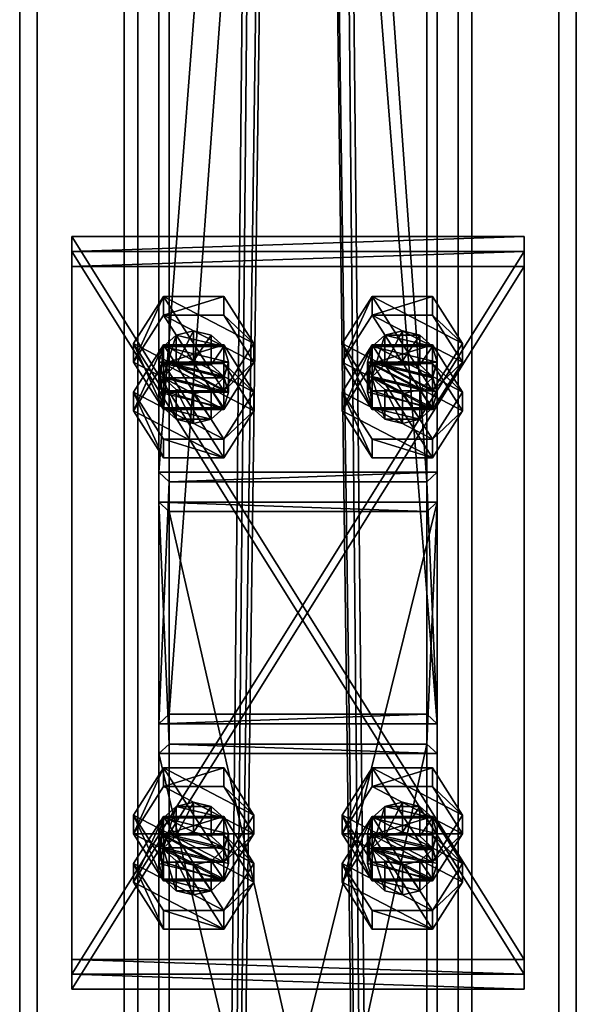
# Model space of a CAD drawing. Header units: millimetres. Extents: x -333 to 67333, y -930 to 39730.
# Tile 476 of 656: x 22220 to 22380, y 12513 to 12796. Entities that reach past the tile are written whole.
import ezdxf

# ---------------------------------------------------------------- set-up
doc = ezdxf.new("R2010")
doc.units = ezdxf.units.MM
for name, color, linetype in [('3', 7, 'Continuous'), ('5', 7, 'Continuous'), ('6', 7, 'Continuous'), ('95', 7, 'Continuous'), ('99', 7, 'Continuous')]:
    doc.layers.add(name, color=color, linetype=linetype)

msp = doc.modelspace()

# ---------------------------------------------------------------- meshes
at = {"layer": '3', "color": 91}
mesh = msp.add_polyface(dxfattribs=at)
corners = [(22263, 13703.27, 5976.91), (22337, 13703.27, 5976.91), (22337, 12663.27, 3783.11), (22263, 12663.27, 3783.11), (22337, 13612.2, 5957.55), (22337, 12596.4, 3814.81), (22263, 13612.2, 5957.55), (22263, 12596.4, 3814.81), (22260, 13706.96, 5977.69), (22260, 13608.51, 5956.77), (22260, 12593.69, 3816.09), (22260, 12665.98, 3781.82), (22340, 13608.51, 5956.77), (22340, 12593.69, 3816.09), (22340, 13706.96, 5977.69), (22340, 12665.98, 3781.82)]
mesh.append_faces([[corners[k] for k in face] for face in [(0, 2, 3, 3), (1, 5, 2, 2), (4, 7, 5, 5), (6, 3, 7, 7), (8, 10, 11, 11), (9, 13, 10, 10), (12, 15, 13, 13), (14, 11, 15, 15)]], dxfattribs={"vtx0": -1, "color": 91})
mesh.append_faces([[corners[k] for k in face] for face in [(9, 6, 12, 12), (6, 8, 0, 0), (0, 8, 1, 1), (12, 4, 14, 14), (4, 12, 6, 6), (14, 1, 8, 8), (11, 3, 15, 15), (3, 10, 7, 7), (7, 10, 5, 5), (15, 2, 13, 13), (2, 15, 3, 3), (13, 5, 10, 10)]], dxfattribs={"vtx0": -1, "vtx1": -1, "color": 91})
mesh.append_faces([[corners[k] for k in face] for face in [(6, 9, 8, 8), (14, 4, 1, 1), (3, 11, 10, 10), (13, 2, 5, 5)]], dxfattribs={"vtx0": -1, "vtx2": -1, "vtx3": -1, "color": 91})
mesh.append_faces([[corners[k] for k in face] for face in [(0, 1, 2, 2), (1, 4, 5, 5), (4, 6, 7, 7), (6, 0, 3, 3), (8, 9, 10, 10), (9, 12, 13, 13), (12, 14, 15, 15), (14, 8, 11, 11)]], dxfattribs={"vtx2": -1, "vtx3": -1, "color": 91})
mesh = msp.add_polyface(dxfattribs=at)
corners = [(22263, 12654.7, 3765.04), (22337, 12654.7, 3765.04), (22337, 12329.95, 3080), (22263, 12329.95, 3080), (22337, 12587.83, 3796.73), (22337, 12248.06, 3080), (22263, 12587.83, 3796.73), (22263, 12248.06, 3080), (22260, 12657.41, 3763.75), (22260, 12585.12, 3798.02), (22260, 12244.74, 3080), (22260, 12333.27, 3080), (22340, 12585.12, 3798.02), (22340, 12244.74, 3080), (22340, 12657.41, 3763.75), (22340, 12333.27, 3080)]
mesh.append_faces([[corners[k] for k in face] for face in [(0, 2, 3, 3), (1, 5, 2, 2), (4, 7, 5, 5), (6, 3, 7, 7), (8, 10, 11, 11), (9, 13, 10, 10), (12, 15, 13, 13), (14, 11, 15, 15)]], dxfattribs={"vtx0": -1, "color": 91})
mesh.append_faces([[corners[k] for k in face] for face in [(9, 6, 12, 12), (6, 8, 0, 0), (0, 8, 1, 1), (12, 4, 14, 14), (4, 12, 6, 6), (14, 1, 8, 8), (11, 3, 15, 15), (3, 10, 7, 7), (7, 10, 5, 5), (15, 2, 13, 13), (2, 15, 3, 3), (13, 5, 10, 10)]], dxfattribs={"vtx0": -1, "vtx1": -1, "color": 91})
mesh.append_faces([[corners[k] for k in face] for face in [(6, 9, 8, 8), (14, 4, 1, 1), (3, 11, 10, 10), (13, 2, 5, 5)]], dxfattribs={"vtx0": -1, "vtx2": -1, "vtx3": -1, "color": 91})
mesh.append_faces([[corners[k] for k in face] for face in [(0, 1, 2, 2), (1, 4, 5, 5), (4, 6, 7, 7), (6, 0, 3, 3), (8, 9, 10, 10), (9, 12, 13, 13), (12, 14, 15, 15), (14, 8, 11, 11)]], dxfattribs={"vtx2": -1, "vtx3": -1, "color": 91})
at = {"layer": '5', "color": 131}
mesh = msp.add_polyface(dxfattribs=at)
corners = [(22346, 9415, 2984), (22254, 9415, 2984), (22254, 19384.97, 2984), (22346, 19384.97, 2984), (22254, 9415, 3076), (22254, 19384.97, 3076), (22346, 9415, 3076), (22346, 19384.97, 3076), (22350, 9415, 2980), (22350, 9415, 3080), (22350, 19384.97, 3080), (22350, 19384.97, 2980), (22250, 9415, 3080), (22250, 19384.97, 3080), (22250, 9415, 2980), (22250, 19384.97, 2980)]
mesh.append_faces([[corners[k] for k in face] for face in [(0, 2, 3, 3), (1, 5, 2, 2), (4, 7, 5, 5), (6, 3, 7, 7), (8, 10, 11, 11), (9, 13, 10, 10), (12, 15, 13, 13), (14, 11, 15, 15)]], dxfattribs={"vtx0": -1, "color": 131})
mesh.append_faces([[corners[k] for k in face] for face in [(9, 6, 12, 12), (6, 8, 0, 0), (0, 8, 1, 1), (12, 4, 14, 14), (4, 12, 6, 6), (14, 1, 8, 8), (11, 3, 15, 15), (3, 10, 7, 7), (7, 10, 5, 5), (15, 2, 13, 13), (2, 15, 3, 3), (13, 5, 10, 10)]], dxfattribs={"vtx0": -1, "vtx1": -1, "color": 131})
mesh.append_faces([[corners[k] for k in face] for face in [(6, 9, 8, 8), (14, 4, 1, 1), (3, 11, 10, 10), (13, 2, 5, 5)]], dxfattribs={"vtx0": -1, "vtx2": -1, "vtx3": -1, "color": 131})
mesh.append_faces([[corners[k] for k in face] for face in [(0, 1, 2, 2), (1, 4, 5, 5), (4, 6, 7, 7), (6, 0, 3, 3), (8, 9, 10, 10), (9, 12, 13, 13), (12, 14, 15, 15), (14, 8, 11, 11)]], dxfattribs={"vtx2": -1, "vtx3": -1, "color": 131})
at = {"layer": '6', "color": 2}
mesh = msp.add_polyface(dxfattribs=at)
corners = [(22380, 19380.14, 7183.53), (22220, 19380.14, 7183.53), (22220, 7954.94, 4755.1), (22380, 7954.94, 4755.1), (22380, 19380.14, 7347.1), (22380, 7921.68, 4911.61), (22220, 19380.14, 7347.1), (22220, 7921.68, 4911.61), (22225, 7953.9, 4759.99), (22375, 7953.9, 4759.99), (22375, 7922.72, 4906.72), (22225, 7922.72, 4906.72), (22375, 19380.14, 7188.64), (22375, 19380.14, 7341.99), (22225, 19380.14, 7188.64), (22225, 19380.14, 7341.99)]
mesh.append_faces([[corners[k] for k in face] for face in [(0, 2, 3, 3), (4, 3, 5, 5), (6, 5, 7, 7), (1, 7, 2, 2), (12, 10, 9, 9), (14, 9, 8, 8), (15, 8, 11, 11), (13, 11, 10, 10)]], dxfattribs={"vtx0": -1, "color": 2})
mesh.append_faces([[corners[k] for k in face] for face in [(2, 8, 3, 3), (8, 7, 11, 11), (11, 7, 10, 10), (3, 9, 5, 5), (9, 3, 8, 8), (5, 10, 7, 7), (0, 12, 1, 1), (12, 4, 13, 13), (13, 4, 15, 15), (1, 14, 6, 6), (14, 1, 12, 12), (6, 15, 4, 4)]], dxfattribs={"vtx0": -1, "vtx1": -1, "color": 2})
mesh.append_faces([[corners[k] for k in face] for face in [(8, 2, 7, 7), (5, 9, 10, 10), (12, 0, 4, 4), (6, 14, 15, 15)]], dxfattribs={"vtx0": -1, "vtx2": -1, "vtx3": -1, "color": 2})
mesh.append_faces([[corners[k] for k in face] for face in [(0, 1, 2, 2), (4, 0, 3, 3), (6, 4, 5, 5), (1, 6, 7, 7), (12, 13, 10, 10), (14, 12, 9, 9), (15, 14, 8, 8), (13, 15, 11, 11)]], dxfattribs={"vtx2": -1, "vtx3": -1, "color": 2})
at = {"layer": '95', "color": 7}
mesh = msp.add_polyface(dxfattribs=at)
corners = [(22260, 12689.04, 3748.76), (22261.34, 12693.56, 3746.62), (22261.34, 12702.12, 3764.69), (22260, 12697.61, 3766.83), (22265, 12696.86, 3745.05), (22265, 12705.43, 3763.12), (22270, 12698.07, 3744.47), (22270, 12706.64, 3762.55), (22275, 12696.86, 3745.05), (22275, 12705.43, 3763.12), (22278.66, 12693.56, 3746.62), (22278.66, 12702.12, 3764.69), (22280, 12689.04, 3748.76), (22280, 12697.61, 3766.83), (22278.66, 12693.09, 3768.97), (22261.34, 12693.09, 3768.97), (22252.68, 12697.61, 3766.83), (22261.34, 12711.16, 3760.4), (22261.34, 12716.51, 3771.7), (22252.68, 12702.96, 3778.12), (22278.66, 12711.16, 3760.4), (22278.66, 12716.51, 3771.7), (22287.32, 12697.61, 3766.83), (22287.32, 12702.96, 3778.12), (22278.66, 12689.41, 3784.55), (22261.34, 12684.05, 3773.26), (22278.66, 12684.05, 3773.26), (22252.68, 12683.68, 3737.46), (22261.34, 12697.24, 3731.04), (22261.34, 12702.59, 3742.33), (22278.66, 12697.24, 3731.04), (22278.66, 12702.59, 3742.33), (22287.32, 12689.04, 3748.76), (22287.32, 12683.68, 3737.46)]
mesh.append_faces([[corners[k] for k in face] for face in [(0, 2, 3, 3), (1, 5, 2, 2), (4, 7, 5, 5), (6, 9, 7, 7), (8, 11, 9, 9), (10, 13, 11, 11), (12, 14, 13, 13), (4, 8, 6, 6), (11, 7, 9, 9), (16, 18, 19, 19), (17, 21, 18, 18), (20, 23, 21, 21), (22, 24, 23, 23), (17, 22, 20, 20), (23, 18, 21, 21), (28, 31, 29, 29), (30, 32, 31, 31), (28, 33, 30, 30), (32, 29, 31, 31)]], dxfattribs={"vtx0": -1, "color": 7})
mesh.append_faces([[corners[k] for k in face] for face in [(8, 4, 10, 10), (14, 3, 13, 13), (13, 2, 11, 11), (22, 17, 26, 26), (24, 18, 23, 23)]], dxfattribs={"vtx0": -1, "vtx1": -1, "color": 7})
mesh.append_faces([[corners[k] for k in face] for face in [(14, 15, 3, 3), (13, 3, 2, 2), (11, 2, 5, 5), (11, 5, 7, 7), (26, 17, 16, 16), (24, 19, 18, 18)]], dxfattribs={"vtx0": -1, "vtx2": -1, "vtx3": -1, "color": 7})
mesh.append_faces([[corners[k] for k in face] for face in [(0, 1, 2, 2), (1, 4, 5, 5), (4, 6, 7, 7), (6, 8, 9, 9), (8, 10, 11, 11), (10, 12, 13, 13), (16, 17, 18, 18), (17, 20, 21, 21), (20, 22, 23, 23), (25, 16, 19, 19), (27, 28, 29, 29), (28, 30, 31, 31)]], dxfattribs={"vtx2": -1, "vtx3": -1, "color": 7})
mesh = msp.add_polyface(dxfattribs=at)
corners = [(22320, 12689.04, 3748.76), (22321.34, 12693.56, 3746.62), (22321.34, 12702.12, 3764.69), (22320, 12697.61, 3766.83), (22325, 12696.86, 3745.05), (22325, 12705.43, 3763.12), (22330, 12698.07, 3744.47), (22330, 12706.64, 3762.55), (22335, 12696.86, 3745.05), (22335, 12705.43, 3763.12), (22338.66, 12693.56, 3746.62), (22338.66, 12702.12, 3764.69), (22340, 12689.04, 3748.76), (22340, 12697.61, 3766.83), (22338.66, 12693.09, 3768.97), (22335, 12689.78, 3770.54), (22321.34, 12693.09, 3768.97), (22312.68, 12697.61, 3766.83), (22321.34, 12711.16, 3760.4), (22321.34, 12716.51, 3771.7), (22312.68, 12702.96, 3778.12), (22338.66, 12711.16, 3760.4), (22338.66, 12716.51, 3771.7), (22347.32, 12697.61, 3766.83), (22347.32, 12702.96, 3778.12), (22338.66, 12689.41, 3784.55), (22321.34, 12684.05, 3773.26), (22338.66, 12684.05, 3773.26), (22312.68, 12683.68, 3737.46), (22321.34, 12697.24, 3731.04), (22321.34, 12702.59, 3742.33), (22338.66, 12697.24, 3731.04), (22338.66, 12702.59, 3742.33), (22347.32, 12689.04, 3748.76), (22347.32, 12683.68, 3737.46)]
mesh.append_faces([[corners[k] for k in face] for face in [(0, 2, 3, 3), (1, 5, 2, 2), (4, 7, 5, 5), (6, 9, 7, 7), (8, 11, 9, 9), (10, 13, 11, 11), (12, 14, 13, 13), (4, 8, 6, 6), (9, 5, 7, 7), (17, 19, 20, 20), (18, 22, 19, 19), (21, 24, 22, 22), (23, 25, 24, 24), (18, 23, 21, 21), (24, 19, 22, 22), (29, 32, 30, 30), (31, 33, 32, 32), (29, 34, 31, 31), (33, 30, 32, 32)]], dxfattribs={"vtx0": -1, "color": 7})
mesh.append_faces([[corners[k] for k in face] for face in [(8, 4, 10, 10), (14, 3, 13, 13), (13, 2, 11, 11), (11, 5, 9, 9), (23, 18, 27, 27), (25, 19, 24, 24)]], dxfattribs={"vtx0": -1, "vtx1": -1, "color": 7})
mesh.append_faces([[corners[k] for k in face] for face in [(15, 16, 3, 3), (13, 3, 2, 2), (11, 2, 5, 5), (27, 18, 17, 17), (25, 20, 19, 19)]], dxfattribs={"vtx0": -1, "vtx2": -1, "vtx3": -1, "color": 7})
mesh.append_faces([[corners[k] for k in face] for face in [(0, 1, 2, 2), (1, 4, 5, 5), (4, 6, 7, 7), (6, 8, 9, 9), (8, 10, 11, 11), (10, 12, 13, 13), (17, 18, 19, 19), (18, 21, 22, 22), (21, 23, 24, 24), (26, 17, 20, 20), (28, 29, 30, 30), (29, 31, 32, 32)]], dxfattribs={"vtx2": -1, "vtx3": -1, "color": 7})
mesh = msp.add_polyface(dxfattribs=at)
corners = [(22280, 12689.04, 3748.76), (22278.66, 12684.52, 3750.9), (22278.66, 12693.09, 3768.97), (22275, 12681.21, 3752.47), (22275, 12689.78, 3770.54), (22270, 12680, 3753.04), (22270, 12688.57, 3771.11), (22265, 12681.21, 3752.47), (22265, 12689.78, 3770.54), (22261.34, 12684.52, 3750.9), (22261.34, 12693.09, 3768.97), (22260, 12689.04, 3748.76), (22260, 12697.61, 3766.83), (22278.66, 12693.56, 3746.62), (22265, 12696.86, 3745.05), (22261.34, 12693.56, 3746.62), (22287.32, 12697.61, 3766.83), (22278.66, 12684.05, 3773.26), (22278.66, 12689.41, 3784.55), (22261.34, 12684.05, 3773.26), (22261.34, 12689.41, 3784.55), (22252.68, 12702.96, 3778.12), (22252.68, 12697.61, 3766.83), (22252.68, 12683.68, 3737.46), (22261.34, 12702.59, 3742.33), (22252.68, 12689.04, 3748.76), (22278.66, 12697.24, 3731.04), (22287.32, 12683.68, 3737.46), (22287.32, 12689.04, 3748.76), (22278.66, 12670.13, 3743.89), (22278.66, 12675.48, 3755.18), (22261.34, 12670.13, 3743.89), (22261.34, 12675.48, 3755.18), (22261.34, 12697.24, 3731.04)]
mesh.append_faces([[corners[k] for k in face] for face in [(1, 4, 2, 2), (3, 6, 4, 4), (5, 8, 6, 6), (7, 10, 8, 8), (9, 12, 10, 10), (3, 7, 5, 5), (10, 6, 8, 8), (17, 20, 18, 18), (19, 21, 20, 20), (17, 22, 19, 19), (21, 18, 20, 20), (23, 24, 25, 25), (27, 30, 28, 28), (29, 32, 30, 30), (31, 25, 32, 32), (29, 23, 31, 31), (25, 30, 32, 32)]], dxfattribs={"vtx0": -1, "color": 7})
mesh.append_faces([[corners[k] for k in face] for face in [(13, 14, 0, 0), (0, 11, 1, 1), (1, 9, 3, 3), (6, 10, 4, 4), (4, 10, 2, 2), (27, 33, 29, 29), (30, 24, 28, 28)]], dxfattribs={"vtx0": -1, "vtx1": -1, "color": 7})
mesh.append_faces([[corners[k] for k in face] for face in [(0, 14, 15, 15), (0, 15, 11, 11), (1, 11, 9, 9), (3, 9, 7, 7), (29, 33, 23, 23), (30, 25, 24, 24)]], dxfattribs={"vtx0": -1, "vtx2": -1, "vtx3": -1, "color": 7})
mesh.append_faces([[corners[k] for k in face] for face in [(0, 1, 2, 2), (1, 3, 4, 4), (3, 5, 6, 6), (5, 7, 8, 8), (7, 9, 10, 10), (9, 11, 12, 12), (16, 17, 18, 18), (17, 19, 20, 20), (26, 27, 28, 28), (27, 29, 30, 30), (29, 31, 32, 32), (31, 23, 25, 25)]], dxfattribs={"vtx2": -1, "vtx3": -1, "color": 7})
mesh = msp.add_polyface(dxfattribs=at)
corners = [(22340, 12689.04, 3748.76), (22338.66, 12684.52, 3750.9), (22338.66, 12693.09, 3768.97), (22335, 12681.21, 3752.47), (22335, 12689.78, 3770.54), (22330, 12680, 3753.04), (22330, 12688.57, 3771.11), (22325, 12681.21, 3752.47), (22325, 12689.78, 3770.54), (22321.34, 12684.52, 3750.9), (22321.34, 12693.09, 3768.97), (22320, 12689.04, 3748.76), (22320, 12697.61, 3766.83), (22338.66, 12693.56, 3746.62), (22325, 12696.86, 3745.05), (22321.34, 12693.56, 3746.62), (22347.32, 12697.61, 3766.83), (22338.66, 12684.05, 3773.26), (22338.66, 12689.41, 3784.55), (22321.34, 12684.05, 3773.26), (22321.34, 12689.41, 3784.55), (22312.68, 12702.96, 3778.12), (22312.68, 12697.61, 3766.83), (22312.68, 12683.68, 3737.46), (22321.34, 12702.59, 3742.33), (22312.68, 12689.04, 3748.76), (22338.66, 12697.24, 3731.04), (22347.32, 12683.68, 3737.46), (22347.32, 12689.04, 3748.76), (22338.66, 12670.13, 3743.89), (22338.66, 12675.48, 3755.18), (22321.34, 12670.13, 3743.89), (22321.34, 12675.48, 3755.18), (22321.34, 12697.24, 3731.04)]
mesh.append_faces([[corners[k] for k in face] for face in [(1, 4, 2, 2), (3, 6, 4, 4), (5, 8, 6, 6), (7, 10, 8, 8), (9, 12, 10, 10), (3, 7, 5, 5), (10, 6, 8, 8), (17, 20, 18, 18), (19, 21, 20, 20), (17, 22, 19, 19), (21, 18, 20, 20), (23, 24, 25, 25), (27, 30, 28, 28), (29, 32, 30, 30), (31, 25, 32, 32), (29, 23, 31, 31), (25, 30, 32, 32)]], dxfattribs={"vtx0": -1, "color": 7})
mesh.append_faces([[corners[k] for k in face] for face in [(13, 14, 0, 0), (0, 15, 1, 1), (1, 9, 3, 3), (6, 10, 4, 4), (4, 12, 2, 2), (27, 33, 29, 29), (30, 24, 28, 28)]], dxfattribs={"vtx0": -1, "vtx1": -1, "color": 7})
mesh.append_faces([[corners[k] for k in face] for face in [(0, 14, 15, 15), (1, 15, 11, 11), (1, 11, 9, 9), (3, 9, 7, 7), (29, 33, 23, 23), (30, 25, 24, 24)]], dxfattribs={"vtx0": -1, "vtx2": -1, "vtx3": -1, "color": 7})
mesh.append_faces([[corners[k] for k in face] for face in [(0, 1, 2, 2), (1, 3, 4, 4), (3, 5, 6, 6), (5, 7, 8, 8), (7, 9, 10, 10), (9, 11, 12, 12), (16, 17, 18, 18), (17, 19, 20, 20), (26, 27, 28, 28), (27, 29, 30, 30), (29, 31, 32, 32), (31, 23, 25, 25)]], dxfattribs={"vtx2": -1, "vtx3": -1, "color": 7})
mesh = msp.add_polyface(dxfattribs=at)
corners = [(22260, 12553.5, 3813.01), (22261.34, 12558.02, 3810.87), (22261.34, 12566.58, 3828.94), (22260, 12562.06, 3831.08), (22265, 12561.32, 3809.3), (22265, 12569.89, 3827.37), (22270, 12562.53, 3808.73), (22270, 12571.1, 3826.8), (22275, 12561.32, 3809.3), (22275, 12569.89, 3827.37), (22278.66, 12558.02, 3810.87), (22278.66, 12566.58, 3828.94), (22280, 12553.5, 3813.01), (22280, 12562.06, 3831.08), (22278.66, 12557.55, 3833.23), (22275, 12554.24, 3834.79), (22261.34, 12557.55, 3833.23), (22252.68, 12562.06, 3831.08), (22261.34, 12575.62, 3824.66), (22261.34, 12580.97, 3835.95), (22252.68, 12567.42, 3842.38), (22278.66, 12575.62, 3824.66), (22278.66, 12580.97, 3835.95), (22287.32, 12562.06, 3831.08), (22287.32, 12567.42, 3842.38), (22278.66, 12553.86, 3848.81), (22261.34, 12548.51, 3837.51), (22252.68, 12548.14, 3801.72), (22261.34, 12561.7, 3795.29), (22261.34, 12567.05, 3806.59), (22278.66, 12561.7, 3795.29), (22278.66, 12567.05, 3806.59), (22287.32, 12553.5, 3813.01), (22287.32, 12548.14, 3801.72)]
mesh.append_faces([[corners[k] for k in face] for face in [(0, 2, 3, 3), (1, 5, 2, 2), (4, 7, 5, 5), (6, 9, 7, 7), (8, 11, 9, 9), (10, 13, 11, 11), (12, 14, 13, 13), (6, 10, 8, 8), (9, 5, 7, 7), (17, 19, 20, 20), (18, 22, 19, 19), (21, 24, 22, 22), (23, 25, 24, 24), (18, 23, 21, 21), (24, 19, 22, 22), (28, 31, 29, 29), (30, 32, 31, 31), (28, 33, 30, 30), (32, 29, 31, 31)]], dxfattribs={"vtx0": -1, "color": 7})
mesh.append_faces([[corners[k] for k in face] for face in [(14, 3, 13, 13), (13, 2, 11, 11), (11, 5, 9, 9), (25, 19, 24, 24)]], dxfattribs={"vtx0": -1, "vtx1": -1, "color": 7})
mesh.append_faces([[corners[k] for k in face] for face in [(10, 6, 4, 4), (10, 4, 1, 1), (15, 16, 3, 3), (13, 3, 2, 2), (11, 2, 5, 5), (23, 18, 17, 17), (25, 20, 19, 19)]], dxfattribs={"vtx0": -1, "vtx2": -1, "vtx3": -1, "color": 7})
mesh.append_faces([[corners[k] for k in face] for face in [(0, 1, 2, 2), (1, 4, 5, 5), (4, 6, 7, 7), (6, 8, 9, 9), (8, 10, 11, 11), (10, 12, 13, 13), (17, 18, 19, 19), (18, 21, 22, 22), (21, 23, 24, 24), (26, 17, 20, 20), (27, 28, 29, 29), (28, 30, 31, 31)]], dxfattribs={"vtx2": -1, "vtx3": -1, "color": 7})
mesh = msp.add_polyface(dxfattribs=at)
corners = [(22320, 12553.5, 3813.01), (22321.34, 12558.02, 3810.87), (22321.34, 12566.58, 3828.94), (22320, 12562.06, 3831.08), (22325, 12561.32, 3809.3), (22325, 12569.89, 3827.37), (22330, 12562.53, 3808.73), (22330, 12571.1, 3826.8), (22335, 12561.32, 3809.3), (22335, 12569.89, 3827.37), (22338.66, 12558.02, 3810.87), (22338.66, 12566.58, 3828.94), (22340, 12553.5, 3813.01), (22340, 12562.06, 3831.08), (22338.66, 12557.55, 3833.23), (22321.34, 12557.55, 3833.23), (22312.68, 12562.06, 3831.08), (22321.34, 12575.62, 3824.66), (22321.34, 12580.97, 3835.95), (22312.68, 12567.42, 3842.38), (22338.66, 12575.62, 3824.66), (22338.66, 12580.97, 3835.95), (22347.32, 12562.06, 3831.08), (22347.32, 12567.42, 3842.38), (22338.66, 12553.86, 3848.81), (22321.34, 12548.51, 3837.51), (22312.68, 12548.14, 3801.72), (22321.34, 12561.7, 3795.29), (22321.34, 12567.05, 3806.59), (22338.66, 12561.7, 3795.29), (22338.66, 12567.05, 3806.59), (22347.32, 12553.5, 3813.01), (22347.32, 12548.14, 3801.72)]
mesh.append_faces([[corners[k] for k in face] for face in [(0, 2, 3, 3), (1, 5, 2, 2), (4, 7, 5, 5), (6, 9, 7, 7), (8, 11, 9, 9), (10, 13, 11, 11), (12, 14, 13, 13), (6, 10, 8, 8), (9, 5, 7, 7), (16, 18, 19, 19), (17, 21, 18, 18), (20, 23, 21, 21), (22, 24, 23, 23), (17, 22, 20, 20), (23, 18, 21, 21), (27, 30, 28, 28), (29, 31, 30, 30), (27, 32, 29, 29), (31, 28, 30, 30)]], dxfattribs={"vtx0": -1, "color": 7})
mesh.append_faces([[corners[k] for k in face] for face in [(14, 3, 13, 13), (13, 2, 11, 11), (11, 5, 9, 9), (24, 18, 23, 23)]], dxfattribs={"vtx0": -1, "vtx1": -1, "color": 7})
mesh.append_faces([[corners[k] for k in face] for face in [(10, 6, 4, 4), (10, 4, 1, 1), (14, 15, 3, 3), (13, 3, 2, 2), (11, 2, 5, 5), (22, 17, 16, 16), (24, 19, 18, 18)]], dxfattribs={"vtx0": -1, "vtx2": -1, "vtx3": -1, "color": 7})
mesh.append_faces([[corners[k] for k in face] for face in [(0, 1, 2, 2), (1, 4, 5, 5), (4, 6, 7, 7), (6, 8, 9, 9), (8, 10, 11, 11), (10, 12, 13, 13), (16, 17, 18, 18), (17, 20, 21, 21), (20, 22, 23, 23), (25, 16, 19, 19), (26, 27, 28, 28), (27, 29, 30, 30)]], dxfattribs={"vtx2": -1, "vtx3": -1, "color": 7})
mesh = msp.add_polyface(dxfattribs=at)
corners = [(22280, 12553.5, 3813.01), (22278.66, 12548.98, 3815.15), (22278.66, 12557.55, 3833.23), (22275, 12545.67, 3816.72), (22275, 12554.24, 3834.79), (22270, 12544.46, 3817.3), (22270, 12553.03, 3835.37), (22265, 12545.67, 3816.72), (22265, 12554.24, 3834.79), (22261.34, 12548.98, 3815.15), (22261.34, 12557.55, 3833.23), (22260, 12553.5, 3813.01), (22260, 12562.06, 3831.08), (22278.66, 12558.02, 3810.87), (22261.34, 12558.02, 3810.87), (22287.32, 12562.06, 3831.08), (22278.66, 12548.51, 3837.51), (22278.66, 12553.86, 3848.81), (22261.34, 12548.51, 3837.51), (22261.34, 12553.86, 3848.81), (22252.68, 12567.42, 3842.38), (22252.68, 12562.06, 3831.08), (22252.68, 12548.14, 3801.72), (22261.34, 12567.05, 3806.59), (22252.68, 12553.5, 3813.01), (22278.66, 12561.7, 3795.29), (22287.32, 12548.14, 3801.72), (22287.32, 12553.5, 3813.01), (22278.66, 12534.59, 3808.14), (22278.66, 12539.94, 3819.44), (22261.34, 12534.59, 3808.14), (22261.34, 12539.94, 3819.44), (22261.34, 12561.7, 3795.29)]
mesh.append_faces([[corners[k] for k in face] for face in [(1, 4, 2, 2), (3, 6, 4, 4), (5, 8, 6, 6), (7, 10, 8, 8), (9, 12, 10, 10), (3, 7, 5, 5), (10, 6, 8, 8), (16, 19, 17, 17), (18, 20, 19, 19), (16, 21, 18, 18), (20, 17, 19, 19), (22, 23, 24, 24), (26, 29, 27, 27), (28, 31, 29, 29), (30, 24, 31, 31), (28, 22, 30, 30), (24, 29, 31, 31)]], dxfattribs={"vtx0": -1, "color": 7})
mesh.append_faces([[corners[k] for k in face] for face in [(13, 14, 0, 0), (0, 14, 1, 1), (1, 9, 3, 3), (6, 10, 4, 4), (4, 12, 2, 2), (15, 21, 16, 16), (26, 32, 28, 28), (29, 23, 27, 27)]], dxfattribs={"vtx0": -1, "vtx1": -1, "color": 7})
mesh.append_faces([[corners[k] for k in face] for face in [(1, 14, 11, 11), (1, 11, 9, 9), (3, 9, 7, 7), (28, 32, 22, 22), (29, 24, 23, 23)]], dxfattribs={"vtx0": -1, "vtx2": -1, "vtx3": -1, "color": 7})
mesh.append_faces([[corners[k] for k in face] for face in [(0, 1, 2, 2), (1, 3, 4, 4), (3, 5, 6, 6), (5, 7, 8, 8), (7, 9, 10, 10), (9, 11, 12, 12), (15, 16, 17, 17), (16, 18, 19, 19), (25, 26, 27, 27), (26, 28, 29, 29), (28, 30, 31, 31), (30, 22, 24, 24)]], dxfattribs={"vtx2": -1, "vtx3": -1, "color": 7})
mesh = msp.add_polyface(dxfattribs=at)
corners = [(22340, 12553.5, 3813.01), (22338.66, 12548.98, 3815.15), (22338.66, 12557.55, 3833.23), (22335, 12545.67, 3816.72), (22335, 12554.24, 3834.79), (22330, 12544.46, 3817.3), (22330, 12553.03, 3835.37), (22325, 12545.67, 3816.72), (22325, 12554.24, 3834.79), (22321.34, 12548.98, 3815.15), (22321.34, 12557.55, 3833.23), (22320, 12553.5, 3813.01), (22320, 12562.06, 3831.08), (22338.66, 12558.02, 3810.87), (22321.34, 12558.02, 3810.87), (22347.32, 12562.06, 3831.08), (22338.66, 12548.51, 3837.51), (22338.66, 12553.86, 3848.81), (22321.34, 12548.51, 3837.51), (22321.34, 12553.86, 3848.81), (22312.68, 12567.42, 3842.38), (22312.68, 12562.06, 3831.08), (22312.68, 12548.14, 3801.72), (22321.34, 12567.05, 3806.59), (22312.68, 12553.5, 3813.01), (22338.66, 12561.7, 3795.29), (22347.32, 12548.14, 3801.72), (22347.32, 12553.5, 3813.01), (22338.66, 12534.59, 3808.14), (22338.66, 12539.94, 3819.44), (22321.34, 12534.59, 3808.14), (22321.34, 12539.94, 3819.44), (22321.34, 12561.7, 3795.29)]
mesh.append_faces([[corners[k] for k in face] for face in [(1, 4, 2, 2), (3, 6, 4, 4), (5, 8, 6, 6), (7, 10, 8, 8), (9, 12, 10, 10), (5, 9, 7, 7), (10, 6, 8, 8), (16, 19, 17, 17), (18, 20, 19, 19), (16, 21, 18, 18), (20, 17, 19, 19), (22, 23, 24, 24), (26, 29, 27, 27), (28, 31, 29, 29), (30, 24, 31, 31), (28, 22, 30, 30), (24, 29, 31, 31)]], dxfattribs={"vtx0": -1, "color": 7})
mesh.append_faces([[corners[k] for k in face] for face in [(13, 14, 0, 0), (0, 14, 1, 1), (1, 9, 3, 3), (3, 9, 5, 5), (6, 10, 4, 4), (4, 10, 2, 2), (15, 21, 16, 16), (26, 32, 28, 28), (29, 23, 27, 27)]], dxfattribs={"vtx0": -1, "vtx1": -1, "color": 7})
mesh.append_faces([[corners[k] for k in face] for face in [(1, 14, 11, 11), (1, 11, 9, 9), (28, 32, 22, 22), (29, 24, 23, 23)]], dxfattribs={"vtx0": -1, "vtx2": -1, "vtx3": -1, "color": 7})
mesh.append_faces([[corners[k] for k in face] for face in [(0, 1, 2, 2), (1, 3, 4, 4), (3, 5, 6, 6), (5, 7, 8, 8), (7, 9, 10, 10), (9, 11, 12, 12), (15, 16, 17, 17), (16, 18, 19, 19), (25, 26, 27, 27), (26, 28, 29, 29), (28, 30, 31, 31), (30, 22, 24, 24)]], dxfattribs={"vtx2": -1, "vtx3": -1, "color": 7})
at = {"layer": '99', "color": 7}
mesh = msp.add_polyface(dxfattribs=at)
corners = [(22365, 12525.92, 3848.22), (22235, 12525.92, 3848.22), (22235, 12733.75, 3749.69), (22365, 12733.75, 3749.69), (22235, 12521.64, 3839.18), (22235, 12729.47, 3740.66), (22365, 12521.64, 3839.18), (22365, 12729.47, 3740.66)]
mesh.append_faces([[corners[k] for k in face] for face in [(0, 2, 3, 3), (1, 5, 2, 2), (4, 7, 5, 5), (6, 3, 7, 7), (1, 6, 4, 4), (3, 5, 7, 7)]], dxfattribs={"vtx0": -1, "color": 7})
mesh.append_faces([[corners[k] for k in face] for face in [(0, 1, 2, 2), (1, 4, 5, 5), (4, 6, 7, 7), (6, 0, 3, 3), (1, 0, 6, 6), (3, 2, 5, 5)]], dxfattribs={"vtx2": -1, "vtx3": -1, "color": 7})
mesh = msp.add_polyface(dxfattribs=at)
corners = [(22365, 12521.64, 3839.18), (22235, 12521.64, 3839.18), (22235, 12729.47, 3740.66), (22365, 12729.47, 3740.66), (22235, 12517.35, 3830.15), (22235, 12725.18, 3731.62), (22365, 12517.35, 3830.15), (22365, 12725.18, 3731.62)]
mesh.append_faces([[corners[k] for k in face] for face in [(0, 2, 3, 3), (1, 5, 2, 2), (4, 7, 5, 5), (6, 3, 7, 7), (1, 6, 4, 4), (3, 5, 7, 7)]], dxfattribs={"vtx0": -1, "color": 7})
mesh.append_faces([[corners[k] for k in face] for face in [(0, 1, 2, 2), (1, 4, 5, 5), (4, 6, 7, 7), (6, 0, 3, 3), (1, 0, 6, 6), (3, 2, 5, 5)]], dxfattribs={"vtx2": -1, "vtx3": -1, "color": 7})

doc.saveas('drawing.dxf')
